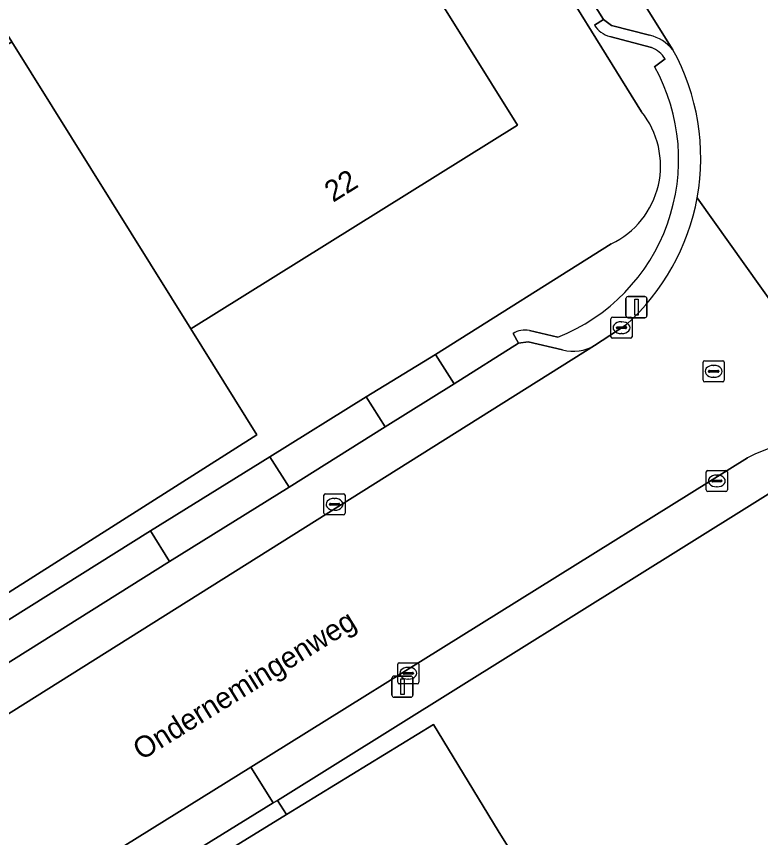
# Model space of a CAD drawing. Extents: x 158455 to 159797, y 387218 to 388672.
# Drawn here: x 158727.38 to 158762.56, y 387757.54 to 387796.36 of the extents above; entities that cross this region are included whole.
import ezdxf

# ---------------------------------------------------------------- set-up
doc = ezdxf.new("R2010")
doc.units = 0
for name, color, linetype in [('IMGEO_Erf', 7, 'Continuous'), ('IMGEO_Hek', 7, 'Continuous'), ('IMGEO_Kolk', 7, 'Continuous'), ('IMGEO_Lichtmast', 7, 'Continuous'), ('IMGEO_Muur', 7, 'Continuous'), ('IMGEO_Openbare_ruimte_label', 7, 'Continuous'), ('IMGEO_Pand', 7, 'Continuous'), ('IMGEO_Pand_nummerreeks', 7, 'Continuous'), ('IMGEO_Parkeervlak_gesloten', 7, 'Continuous'), ('IMGEO_Parkeervlak_open', 7, 'Continuous'), ('IMGEO_Rijbaan_lokaal_gesloten', 7, 'Continuous'), ('IMGEO_Rioolput', 7, 'Continuous'), ('IMGEO_Voetpad_open', 7, 'Continuous')]:
    doc.layers.add(name, color=color, linetype=linetype)

msp = doc.modelspace()

# ---------------------------------------------------------------- linework, layer by layer
at = {"layer": 'IMGEO_Erf'}
for points in [[(158707.009, 387857.672), (158697.055, 387851.465), (158693.417, 387849.212), (158672.211, 387835.913), (158671.304, 387835.407), (158671.246, 387835.269), (158671.606, 387834.665), (158691.111, 387803.48), (158696.218, 387795.316), (158699.252, 387790.473), (158714.054, 387766.818), (158717.252, 387761.719), (158733.714, 387772.034), (158739.37, 387775.529), (158743.923, 387778.371), (158747.2, 387780.372), (158755.504, 387785.603)], [(158756.93, 387791.852), (158751.714, 387800.276), (158749.206, 387804.072), (158745.778, 387809.594), (158742.791, 387814.338), (158739.108, 387820.198), (158721.653, 387848.076), (158717.423, 387855.013)], [(158721.98, 387832.89), (158732.099, 387816.668), (158727.857, 387814.022), (158718.906, 387808.438), (158719.649, 387807.206), (158730.844, 387814.188), (158735.086, 387816.834), (158751.068, 387791.209), (158735.631, 387781.581), (158738.754, 387776.575), (158717.649, 387763.184), (158705.955, 387781.931), (158710.198, 387784.578), (158727.162, 387795.16), (158720.877, 387805.237), (158719.499, 387804.377), (158724.907, 387795.706), (158709.281, 387785.958), (158705.038, 387783.311)]]:
    msp.add_lwpolyline(points, dxfattribs=at)
msp.add_lwpolyline([(158740.146, 387758.622), (158739.726, 387759.281), (158739.517, 387759.173), (158730.068, 387753.326), (158730.476, 387752.663)], close=True, dxfattribs=at)
msp.add_arc((158753.745, 387789.292), 4.087, 295.4961, 38.7947, dxfattribs=at)
at = {"layer": 'IMGEO_Hek'}
msp.add_lwpolyline([(158740.146, 387758.622), (158747.096, 387762.876), (158750.152, 387757.849)], dxfattribs=at)
at = {"layer": 'IMGEO_Kolk'}
for p, q in [((158755.487, 387781.213), (158755.487, 387782.065)), ((158755.562, 387782.139), (158756.414, 387782.139)), ((158755.975, 387781.919), (158756, 387781.919)), ((158756.488, 387782.065), (158756.488, 387781.213)), ((158755.746, 387781.633), (158755.746, 387781.645)), ((158756.184, 387781.596), (158755.786, 387781.596)), ((158755.789, 387781.682), (158756.187, 387781.682)), ((158756.23, 387781.645), (158756.23, 387781.633)), ((158756.414, 387781.139), (158755.562, 387781.139)), ((158755.998, 387781.359), (158755.973, 387781.359)), ((158760.067, 387774.896), (158760.919, 387774.896)), ((158759.992, 387773.97), (158759.992, 387774.822)), ((158760.48, 387774.676), (158760.505, 387774.676)), ((158760.993, 387774.822), (158760.993, 387773.97)), ((158760.251, 387774.39), (158760.251, 387774.402)), ((158760.689, 387774.353), (158760.291, 387774.353)), ((158760.294, 387774.439), (158760.692, 387774.439)), ((158760.503, 387774.116), (158760.478, 387774.116)), ((158760.735, 387774.402), (158760.735, 387774.39)), ((158741.996, 387773.792), (158742.848, 387773.792)), ((158760.919, 387773.896), (158760.067, 387773.896)), ((158741.921, 387772.866), (158741.921, 387773.718)), ((158742.223, 387773.335), (158742.621, 387773.335)), ((158742.409, 387773.572), (158742.434, 387773.572)), ((158742.922, 387773.718), (158742.922, 387772.866)), ((158742.18, 387773.286), (158742.18, 387773.298)), ((158742.618, 387773.249), (158742.22, 387773.249)), ((158742.432, 387773.012), (158742.407, 387773.012)), ((158742.664, 387773.298), (158742.664, 387773.286)), ((158742.848, 387772.792), (158741.996, 387772.792)), ((158745.407, 387764.877), (158745.407, 387765.729)), ((158745.482, 387765.803), (158746.334, 387765.803)), ((158745.895, 387765.583), (158745.92, 387765.583)), ((158746.408, 387765.729), (158746.408, 387764.877)), ((158745.666, 387765.297), (158745.666, 387765.309)), ((158746.104, 387765.26), (158745.706, 387765.26)), ((158745.709, 387765.346), (158746.107, 387765.346)), ((158746.15, 387765.309), (158746.15, 387765.297)), ((158746.334, 387764.803), (158745.482, 387764.803)), ((158745.918, 387765.023), (158745.893, 387765.023))]:
    msp.add_line(p, q, dxfattribs=at)
for points in [[(158755.487, 387781.213), (158755.487, 387782.065)], [(158755.562, 387782.139), (158756.414, 387782.139)], [(158756.488, 387782.065), (158756.488, 387781.213)], [(158756.414, 387781.139), (158755.562, 387781.139)], [(158760.067, 387774.896), (158760.919, 387774.896)], [(158759.992, 387773.97), (158759.992, 387774.822)], [(158760.993, 387774.822), (158760.993, 387773.97)], [(158741.996, 387773.792), (158742.848, 387773.792)], [(158760.919, 387773.896), (158760.067, 387773.896)], [(158741.921, 387772.866), (158741.921, 387773.718)], [(158742.922, 387773.718), (158742.922, 387772.866)], [(158742.848, 387772.792), (158741.996, 387772.792)], [(158745.407, 387764.877), (158745.407, 387765.729)], [(158745.482, 387765.803), (158746.334, 387765.803)], [(158746.408, 387765.729), (158746.408, 387764.877)], [(158746.334, 387764.803), (158745.482, 387764.803)]]:
    msp.add_lwpolyline(points, dxfattribs=at)
for centre, radius, start, end in [((158755.564, 387782.063), 0.0765, 91.552, 178.448), ((158755.564, 387782.063), 0.0765, 91.552, 178.448), ((158756.412, 387782.063), 0.0765, 1.552, 88.448), ((158756.412, 387782.063), 0.0765, 1.552, 88.448), ((158755.786, 387781.642), 0.0403, 85.8775, 175.7526), ((158755.783, 387781.632), 0.0366, 178.938, 274.7102), ((158756.187, 387781.639), 0.043, 264.8664, 352.4533), ((158756.191, 387781.644), 0.0386, 1.7309, 96.639), ((158755.564, 387781.215), 0.0765, 181.552, 268.448), ((158755.564, 387781.215), 0.0765, 181.552, 268.448), ((158756.412, 387781.215), 0.0765, 271.552, 358.448), ((158756.412, 387781.215), 0.0765, 271.552, 358.448), ((158760.069, 387774.82), 0.0765, 91.552, 178.448), ((158760.069, 387774.82), 0.0765, 91.552, 178.448), ((158760.917, 387774.82), 0.0765, 1.552, 88.448), ((158760.917, 387774.82), 0.0765, 1.552, 88.448), ((158760.291, 387774.399), 0.0403, 85.8775, 175.7526), ((158760.288, 387774.389), 0.0366, 178.938, 274.7102), ((158760.692, 387774.396), 0.043, 264.8664, 352.4533), ((158760.696, 387774.401), 0.0386, 1.7309, 96.639), ((158741.998, 387773.716), 0.0765, 91.552, 178.448), ((158741.998, 387773.716), 0.0765, 91.552, 178.448), ((158742.846, 387773.716), 0.0765, 1.552, 88.448), ((158742.846, 387773.716), 0.0765, 1.552, 88.448), ((158760.069, 387773.972), 0.0765, 181.552, 268.448), ((158760.069, 387773.972), 0.0765, 181.552, 268.448), ((158760.917, 387773.972), 0.0765, 271.552, 358.448), ((158760.917, 387773.972), 0.0765, 271.552, 358.448), ((158742.22, 387773.295), 0.0403, 85.8775, 175.7526), ((158742.625, 387773.297), 0.0386, 1.7309, 96.639), ((158742.217, 387773.285), 0.0366, 178.938, 274.7102), ((158742.621, 387773.292), 0.043, 264.8664, 352.4533), ((158741.998, 387772.868), 0.0765, 181.552, 268.448), ((158741.998, 387772.868), 0.0765, 181.552, 268.448), ((158742.846, 387772.868), 0.0765, 271.552, 358.448), ((158742.846, 387772.868), 0.0765, 271.552, 358.448), ((158745.484, 387765.727), 0.0765, 91.552, 178.448), ((158745.484, 387765.727), 0.0765, 91.552, 178.448), ((158746.332, 387765.727), 0.0765, 1.552, 88.448), ((158746.332, 387765.727), 0.0765, 1.552, 88.448), ((158745.706, 387765.306), 0.0403, 85.8775, 175.7526), ((158745.703, 387765.296), 0.0366, 178.938, 274.7102), ((158746.107, 387765.303), 0.043, 264.8664, 352.4533), ((158746.111, 387765.308), 0.0386, 1.7309, 96.639), ((158745.484, 387764.879), 0.0765, 181.552, 268.448), ((158745.484, 387764.879), 0.0765, 181.552, 268.448), ((158746.332, 387764.879), 0.0765, 271.552, 358.448), ((158746.332, 387764.879), 0.0765, 271.552, 358.448)]:
    msp.add_arc(centre, radius, start, end, dxfattribs=at)
for centre, major_axis, ratio, start_param, end_param in [((158755.974, 387781.639), (-0.387, 0.002), 0.722429, 4.712389, 7.853982), ((158755.999, 387781.639), (-0.39, 0.002), 0.717154, 1.570796, 4.712389), ((158760.479, 387774.396), (-0.387, 0.002), 0.722429, 4.712389, 7.853982), ((158760.504, 387774.396), (-0.39, 0.002), 0.717154, 1.570796, 4.712389), ((158742.408, 387773.292), (-0.387, 0.002), 0.722429, 4.712389, 7.853982), ((158742.433, 387773.292), (-0.39, 0.002), 0.717154, 1.570796, 4.712389), ((158745.894, 387765.303), (-0.387, 0.002), 0.722429, 4.712389, 7.853982), ((158745.919, 387765.303), (-0.39, 0.002), 0.717154, 1.570796, 4.712389)]:
    msp.add_ellipse(centre, major_axis=major_axis, ratio=ratio, start_param=start_param, end_param=end_param, dxfattribs=at)
at = {"layer": 'IMGEO_Lichtmast'}
for p, q in [((158756.298, 387783.114), (158757.088, 387783.114)), ((158757.088, 387783.114), (158756.298, 387783.114)), ((158756.198, 387782.214), (158756.198, 387783.014)), ((158756.198, 387783.014), (158756.198, 387782.214)), ((158757.188, 387783.014), (158757.188, 387782.214)), ((158757.188, 387782.214), (158757.188, 387783.014)), ((158757.088, 387782.114), (158756.298, 387782.114)), ((158756.298, 387782.114), (158757.088, 387782.114)), ((158745.136, 387764.269), (158745.136, 387765.069)), ((158745.136, 387765.069), (158745.136, 387764.269)), ((158745.236, 387765.169), (158746.026, 387765.169)), ((158746.026, 387765.169), (158745.236, 387765.169)), ((158746.126, 387765.069), (158746.126, 387764.269)), ((158746.126, 387764.269), (158746.126, 387765.069)), ((158746.026, 387764.169), (158745.236, 387764.169)), ((158745.236, 387764.169), (158746.026, 387764.169))]:
    msp.add_line(p, q, dxfattribs=at)
for points in [[(158756.618, 387782.989), (158756.768, 387782.989), (158756.768, 387782.239), (158756.618, 387782.239), (158756.618, 387782.989)], [(158745.556, 387765.044), (158745.706, 387765.044), (158745.706, 387764.294), (158745.556, 387764.294), (158745.556, 387765.044)]]:
    msp.add_lwpolyline(points, dxfattribs=at)
for centre, start, end in [((158756.298, 387783.014), 90, 180), ((158756.298, 387783.014), 90, 180), ((158757.088, 387783.014), 0, 90), ((158757.088, 387783.014), 360, 90), ((158756.298, 387782.214), 180, 270), ((158756.298, 387782.214), 180, 270), ((158757.088, 387782.214), 270, 0), ((158757.088, 387782.214), 270, 0), ((158745.236, 387765.069), 90, 180), ((158745.236, 387765.069), 90, 180), ((158746.026, 387765.069), 0, 90), ((158746.026, 387765.069), 360, 90), ((158745.236, 387764.269), 180, 270), ((158745.236, 387764.269), 180, 270), ((158746.026, 387764.269), 270, 0), ((158746.026, 387764.269), 270, 0)]:
    msp.add_arc(centre, 0.1, start, end, dxfattribs=at)
at = {"layer": 'IMGEO_Muur'}
msp.add_lwpolyline([(158730.476, 387752.663), (158740.146, 387758.622)], dxfattribs=at)
at = {"layer": 'IMGEO_Pand'}
for points in [[(158720.877, 387805.237), (158727.162, 387795.16), (158735.631, 387781.581), (158751.068, 387791.209), (158735.086, 387816.834), (158730.844, 387814.188), (158719.649, 387807.206)], [(158727.162, 387795.16), (158710.198, 387784.578), (158705.955, 387781.931), (158717.649, 387763.184), (158738.754, 387776.575), (158735.631, 387781.581)]]:
    msp.add_lwpolyline(points, close=True, dxfattribs=at)
at = {"layer": 'IMGEO_Parkeervlak_gesloten'}
msp.add_lwpolyline([(158730.476, 387752.663), (158729.104, 387751.817), (158745.196, 387726.03), (158749.261, 387719.529), (158767.085, 387730.664), (158755.041, 387750), (158750.152, 387757.849), (158747.096, 387762.876), (158740.146, 387758.622)], close=True, dxfattribs=at)
at = {"layer": 'IMGEO_Parkeervlak_open'}
for points in [[(158758.415, 387794.78), (158719.943, 387856.262)], [(158720.172, 387855.003), (158719.794, 387853.011), (158719.845, 387852.55), (158722.344, 387848.558), (158739.823, 387820.649), (158743.518, 387814.783), (158746.466, 387810.055), (158749.932, 387804.541), (158752.321, 387800.693), (158755.129, 387796.205), (158755.51, 387795.922), (158757.317, 387795.475)], [(158723.929, 387761.461), (158754.714, 387780.793)], [(158753.203, 387780.588), (158751.579, 387780.973), (158751.114, 387780.903), (158748.076, 387778.986), (158744.813, 387776.947), (158740.279, 387774.095), (158734.618, 387770.583), (158725.456, 387764.842)]]:
    msp.add_lwpolyline(points, dxfattribs=at)
for centre, radius, start, end in [((158756.737, 387793.343), 2.21, 40.5663, 74.7686), ((158753.702, 387782.58), 2.053, 255.9289, 299.5236)]:
    msp.add_arc(centre, radius, start, end, dxfattribs=at)
at = {"layer": 'IMGEO_Rijbaan_lokaal_gesloten'}
for points in [[(158718.649, 387858.075), (158719.943, 387856.262), (158758.415, 387794.78)], [(158759.565, 387787.784), (158767.87, 387776.121)], [(158767.87, 387776.121), (158759.565, 387787.784)], [(158756.204, 387781.781), (158754.714, 387780.793), (158723.929, 387761.461)], [(158727.959, 387754.289), (158729.005, 387754.982), (158738.466, 387760.857), (158761.945, 387775.488)]]:
    msp.add_lwpolyline(points, dxfattribs=at)
msp.add_lwpolyline([(158739.726, 387759.281), (158740.146, 387758.622), (158747.096, 387762.876), (158750.152, 387757.849), (158755.041, 387750), (158767.085, 387730.664), (158785.295, 387742.04), (158784.42, 387743.427), (158785.675, 387744.21), (158784.116, 387746.734), (158782.862, 387745.942), (158780.329, 387750), (158768.349, 387769.194), (158764.769, 387774.917)], close=True, dxfattribs=at)
for centre, radius, start, end in [((158749.162, 387789.666), 10.572, 349.7429, 28.9267), ((158749.159, 387789.668), 10.575, 311.7737, 349.7385), ((158765.716, 387768.241), 8.169, 74.7093, 117.4869)]:
    msp.add_arc(centre, radius, start, end, dxfattribs=at)
at = {"layer": 'IMGEO_Rioolput'}
for p, q in [((158759.844, 387779.152), (158759.844, 387780.004)), ((158759.919, 387780.078), (158760.771, 387780.078)), ((158760.845, 387780.004), (158760.845, 387779.152)), ((158760.103, 387779.572), (158760.103, 387779.584)), ((158760.146, 387779.621), (158760.544, 387779.621)), ((158760.332, 387779.858), (158760.357, 387779.858)), ((158760.587, 387779.584), (158760.587, 387779.572)), ((158760.541, 387779.535), (158760.143, 387779.535)), ((158760.355, 387779.298), (158760.33, 387779.298)), ((158760.771, 387779.078), (158759.919, 387779.078))]:
    msp.add_line(p, q, dxfattribs=at)
for points in [[(158759.844, 387779.152), (158759.844, 387780.004)], [(158759.919, 387780.078), (158760.771, 387780.078)], [(158760.845, 387780.004), (158760.845, 387779.152)], [(158760.771, 387779.078), (158759.919, 387779.078)]]:
    msp.add_lwpolyline(points, dxfattribs=at)
for centre, radius, start, end in [((158759.921, 387780.002), 0.0765, 91.552, 178.448), ((158759.921, 387780.002), 0.0765, 91.552, 178.448), ((158760.769, 387780.002), 0.0765, 1.552, 88.448), ((158760.769, 387780.002), 0.0765, 1.552, 88.448), ((158760.143, 387779.581), 0.0403, 85.8775, 175.7526), ((158760.14, 387779.571), 0.0366, 178.938, 274.7102), ((158760.544, 387779.578), 0.043, 264.8664, 352.4533), ((158760.548, 387779.583), 0.0386, 1.7309, 96.639), ((158759.921, 387779.154), 0.0765, 181.552, 268.448), ((158759.921, 387779.154), 0.0765, 181.552, 268.448), ((158760.769, 387779.154), 0.0765, 271.552, 358.448), ((158760.769, 387779.154), 0.0765, 271.552, 358.448)]:
    msp.add_arc(centre, radius, start, end, dxfattribs=at)
for centre, major_axis, ratio, start_param, end_param in [((158760.331, 387779.578), (-0.387, 0.002), 0.722429, 4.712389, 7.853982), ((158760.356, 387779.578), (-0.39, 0.002), 0.717154, 1.570796, 4.712389)]:
    msp.add_ellipse(centre, major_axis=major_axis, ratio=ratio, start_param=start_param, end_param=end_param, dxfattribs=at)
at = {"layer": 'IMGEO_Voetpad_open'}
for points in [[(158754.704, 387795.942), (158755.129, 387796.205), (158752.321, 387800.693), (158751.714, 387800.276), (158756.93, 387791.852)], [(158757.317, 387795.475), (158755.51, 387795.922), (158755.129, 387796.205), (158754.704, 387795.942)], [(158757.398, 387794.887), (158755.429, 387795.408)], [(158755.429, 387795.408), (158757.398, 387794.887)], [(158757.552, 387793.98), (158758.05, 387794.343)], [(158758.05, 387794.343), (158757.552, 387793.98)], [(158755.504, 387785.603), (158747.2, 387780.372), (158748.076, 387778.986), (158751.114, 387780.903), (158750.858, 387781.373)], [(158751.635, 387781.513), (158752.971, 387781.19)], [(158752.971, 387781.19), (158751.635, 387781.513)], [(158754.714, 387780.793), (158756.204, 387781.781)], [(158750.858, 387781.373), (158751.114, 387780.903), (158751.579, 387780.973), (158753.203, 387780.588)], [(158761.945, 387775.488), (158738.466, 387760.857), (158739.517, 387759.173), (158739.726, 387759.281), (158764.769, 387774.917)], [(158725.165, 387765.292), (158725.456, 387764.842), (158734.618, 387770.583), (158733.714, 387772.034), (158717.252, 387761.719), (158714.054, 387766.818), (158711.195, 387765.014), (158711.756, 387764.131), (158711.846, 387763.835), (158712.113, 387764.136)], [(158728.584, 387752.407), (158730.068, 387753.326), (158739.517, 387759.173), (158738.466, 387760.857), (158729.005, 387754.982), (158729.635, 387754)]]:
    msp.add_lwpolyline(points, dxfattribs=at)
for points in [[(158748.076, 387778.986), (158747.2, 387780.372), (158743.923, 387778.371), (158744.813, 387776.947)], [(158744.813, 387776.947), (158743.923, 387778.371), (158739.37, 387775.529), (158740.279, 387774.095)], [(158740.279, 387774.095), (158739.37, 387775.529), (158733.714, 387772.034), (158734.618, 387770.583)]]:
    msp.add_lwpolyline(points, close=True, dxfattribs=at)
for centre, radius, start, end in [((158755.763, 387796.621), 1.258, 212.6611, 254.5918), ((158755.763, 387796.621), 1.258, 212.6611, 254.5918), ((158756.737, 387793.343), 2.21, 40.5663, 74.7686), ((158756.95, 387793.688), 1.28, 30.7873, 69.5325), ((158756.95, 387793.688), 1.28, 30.7873, 69.5325), ((158749.162, 387789.666), 10.572, 349.7429, 28.9267), ((158749.653, 387789.594), 9.035, 291.5436, 29.0444), ((158749.653, 387789.594), 9.035, 291.5436, 29.0444), ((158753.745, 387789.292), 4.087, 295.4961, 38.7947), ((158749.159, 387789.668), 10.575, 311.7737, 349.7385), ((158751.44, 387780.368), 1.162, 80.3455, 120.0824), ((158751.44, 387780.368), 1.162, 80.3455, 120.0824), ((158753.702, 387782.58), 2.053, 255.9289, 299.5236), ((158765.716, 387768.241), 8.169, 74.7093, 117.4869)]:
    msp.add_arc(centre, radius, start, end, dxfattribs=at)

# ---------------------------------------------------------------- texts
at = {"layer": 'IMGEO_Openbare_ruimte_label'}
msp.add_text('Ondernemingenweg', height=1, rotation=31.7502, dxfattribs=at).set_placement((158733.291, 387761.164))
at = {"layer": 'IMGEO_Pand_nummerreeks'}
msp.add_text('22', height=1, rotation=31.9516, dxfattribs=at).set_placement((158742.352, 387787.541))

doc.saveas('drawing.dxf')
